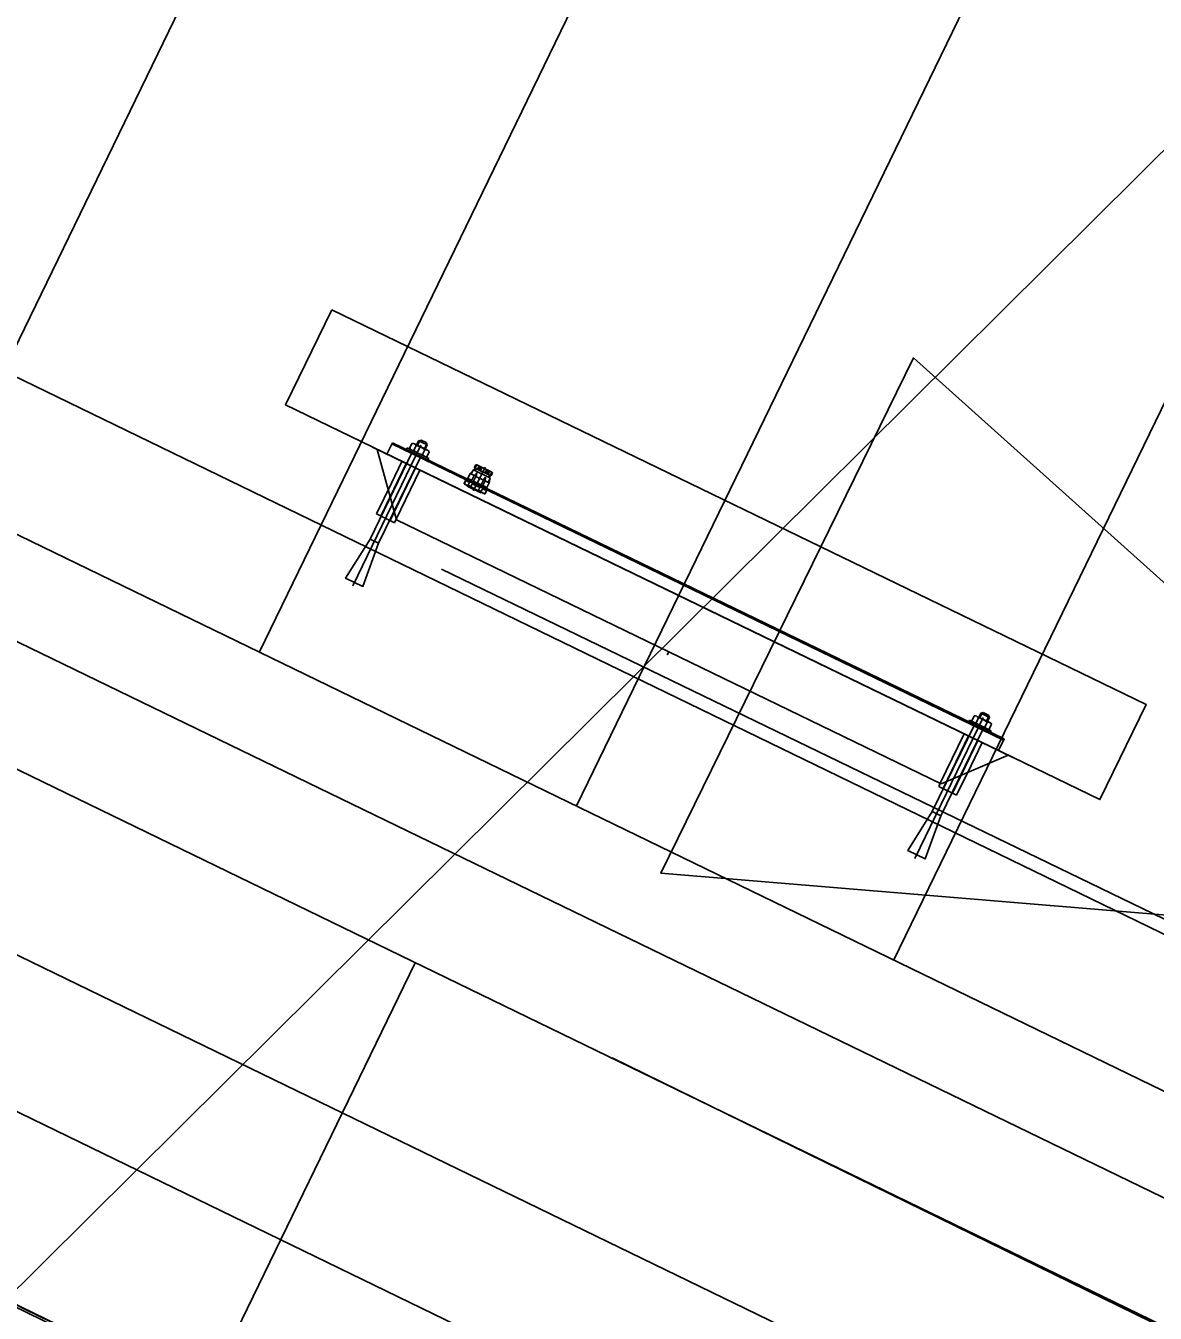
# Model space of a CAD drawing. Extents: x -762314 to -761449, y -993181 to -992589.
# Drawn here: x -761811.746 to -761810.144, y -992926.768 to -992924.942 of the extents above; entities that cross this region are included whole.
import ezdxf

# ---------------------------------------------------------------- set-up
doc = ezdxf.new("R2010")
doc.units = 0
for name, color, linetype in [('_Prodl-Konstrukce_tenka', 7, 'Continuous'), ('Bubliny', 7, 'Continuous'), ('Konstrukce_tenka', 7, 'Continuous'), ('PS2031_novy_stav', 7, 'Continuous'), ('PS2031_novy_stav_panely', 7, 'Continuous'), ('PS2032_kamery', 7, 'Continuous'), ('SO1090 Kabelovod', 7, 'Continuous'), ('SO_10_23_demolice', 7, 'Continuous'), ('SO_10_23_kresba', 7, 'Continuous'), ('SO_10_23_vyplnění', 7, 'Continuous'), ('Vrstva 14', 7, 'Continuous')]:
    doc.layers.add(name, color=color, linetype=linetype)

msp = doc.modelspace()

# ---------------------------------------------------------------- linework, layer by layer
at = {"layer": '_Prodl-Konstrukce_tenka'}
msp.add_lwpolyline([(-761816.8751, -992933.9286), (-761812.5639, -992925.05), (-761807.8412, -992927.3432), (-761812.1525, -992936.2218), (-761816.8751, -992933.9286)], dxfattribs=at)
at = {"layer": 'Bubliny'}
msp.add_line((-761858.4882, -992973.1438), (-761809.0634, -992924.0576), dxfattribs=at)
at = {"layer": 'Konstrukce_tenka'}
for p, q in [((-761811.8641, -992925.6121), (-761809.5818, -992920.9119)), ((-761811.4143, -992925.8305), (-761809.132, -992921.1303)), ((-761810.9646, -992926.0489), (-761808.6822, -992921.3487)), ((-761810.5148, -992926.2673), (-761808.2325, -992921.5671))]:
    msp.add_line(p, q, dxfattribs=at)
msp.add_lwpolyline([(-761806.5689, -992928.489), (-761805.6918, -992928.9149), (-761798.96, -992931.489), (-761798.8396, -992931.241), (-761805.5803, -992928.6634), (-761813.8611, -992924.6424)], dxfattribs=at)
at = {"layer": 'PS2031_novy_stav'}
msp.add_lwpolyline([(-761817.3194, -992864.0599), (-761797.3736, -992874.2808), (-761793.4519, -992875.8039), (-761789.7589, -992875.5672), (-761788.6842, -992876.0881), (-761789.6079, -992877.9938), (-761785.0696, -992880.1919), (-761807.8981, -992927.292), (-761811.1559, -992925.713)], dxfattribs=at)
at = {"layer": 'PS2031_novy_stav_panely'}
for p, q in [((-761811.2334, -992925.55), (-761811.2255, -992925.5338)), ((-761810.3585, -992925.954), (-761811.2255, -992925.5338)), ((-761811.1914, -992925.537), (-761811.1886, -992925.5311)), ((-761811.1902, -992925.5376), (-761811.1868, -992925.5306)), ((-761811.1886, -992925.5311), (-761811.1851, -992925.5301)), ((-761811.1886, -992925.5311), (-761811.1763, -992925.537)), ((-761811.1851, -992925.5301), (-761811.1777, -992925.5337)), ((-761811.1777, -992925.5337), (-761811.1763, -992925.537)), ((-761811.282, -992925.7369), (-761811.1852, -992925.5372)), ((-761811.2574, -992925.6705), (-761811.1977, -992925.5473)), ((-761811.2538, -992925.5401), (-761810.346, -992925.9801)), ((-761811.2471, -992925.5433), (-761811.22, -992925.6431)), ((-761810.3594, -992925.9558), (-761811.2264, -992925.5356)), ((-761811.2058, -992925.5433), (-761811.2048, -992925.5412)), ((-761811.2048, -992925.5412), (-761811.1742, -992925.556)), ((-761811.2013, -992925.5418), (-761811.198, -992925.5349)), ((-761811.1952, -992925.5447), (-761811.1918, -992925.5378)), ((-761811.1761, -992925.5444), (-761811.1945, -992925.5355)), ((-761811.183, -992925.5507), (-761811.1796, -992925.5438)), ((-761811.1804, -992925.5423), (-761811.177, -992925.5354)), ((-761811.1763, -992925.537), (-761811.1792, -992925.5429)), ((-761811.1768, -992925.5536), (-761811.1735, -992925.5467)), ((-761811.1854, -992925.5532), (-761811.2452, -992925.6764)), ((-761811.2422, -992925.6379), (-761811.2056, -992925.5623)), ((-761811.229, -992925.6443), (-761811.1923, -992925.5687)), ((-761811.2271, -992925.5911), (-761811.2122, -992925.5603)), ((-761811.1742, -992925.556), (-761811.1752, -992925.5581)), ((-761811.0943, -992925.5683), (-761811.1107, -992925.6021)), ((-761811.1096, -992925.5693), (-761811.1077, -992925.5655)), ((-761811.1096, -992925.5693), (-761811.0856, -992925.581)), ((-761811.108, -992925.5701), (-761811.1093, -992925.5729)), ((-761811.1086, -992925.5698), (-761811.1065, -992925.5654)), ((-761811.1073, -992925.5704), (-761811.1086, -992925.5732)), ((-761811.1083, -992925.5699), (-761811.1061, -992925.5654)), ((-761811.1061, -992925.5654), (-761811.1072, -992925.5652)), ((-761811.1061, -992925.5654), (-761811.0848, -992925.5758)), ((-761811.1029, -992925.5671), (-761811.1051, -992925.5715)), ((-761811.102, -992925.5679), (-761811.104, -992925.572)), ((-761811.1012, -992925.5683), (-761811.1032, -992925.5724)), ((-761811.1026, -992925.5671), (-761811.1029, -992925.5671)), ((-761811.1029, -992925.5671), (-761811.102, -992925.5679)), ((-761811.102, -992925.5679), (-761811.1012, -992925.5683)), ((-761811.0989, -992925.569), (-761811.1012, -992925.5683)), ((-761811.0989, -992925.569), (-761811.1011, -992925.5734)), ((-761811.0986, -992925.5691), (-761811.1008, -992925.5736)), ((-761811.0986, -992925.5691), (-761811.0989, -992925.569)), ((-761811.2204, -992925.6422), (-761811.1867, -992925.5726)), ((-761811.1239, -992925.5917), (-761811.1214, -992925.5865)), ((-761811.1217, -992925.5876), (-761811.1236, -992925.5915)), ((-761811.1163, -992925.5903), (-761811.1217, -992925.5876)), ((-761811.1191, -992925.5854), (-761811.1153, -992925.5776)), ((-761811.1191, -992925.5854), (-761811.0923, -992925.5983)), ((-761811.1186, -992925.5844), (-761811.1131, -992925.5871)), ((-761811.1161, -992925.5868), (-761811.117, -992925.5886)), ((-761811.1154, -992925.5871), (-761811.1163, -992925.5889)), ((-761811.1118, -992925.5739), (-761811.1153, -992925.5776)), ((-761811.1098, -992925.5803), (-761811.1153, -992925.5776)), ((-761811.1139, -992925.5783), (-761811.1111, -992925.5725)), ((-761811.1098, -992925.5803), (-761811.1131, -992925.5871)), ((-761811.1074, -992925.5815), (-761811.1107, -992925.5882)), ((-761811.1107, -992925.5882), (-761811.0997, -992925.5935)), ((-761811.1105, -992925.5723), (-761811.0874, -992925.5835)), ((-761811.1098, -992925.5803), (-761811.106, -992925.5767)), ((-761811.106, -992925.5767), (-761811.1074, -992925.5815)), ((-761811.1074, -992925.5815), (-761811.0965, -992925.5868)), ((-761811.106, -992925.5767), (-761811.1068, -992925.5817)), ((-761811.0965, -992925.5868), (-761811.0997, -992925.5935)), ((-761811.0941, -992925.5879), (-761811.0974, -992925.5947)), ((-761811.0936, -992925.5827), (-761811.097, -992925.5865)), ((-761811.0936, -992925.5827), (-761811.0965, -992925.5868)), ((-761811.0922, -992925.5722), (-761811.0944, -992925.5767)), ((-761811.092, -992925.5724), (-761811.0941, -992925.5768)), ((-761811.0941, -992925.5879), (-761811.0936, -992925.5827)), ((-761811.0941, -992925.5879), (-761811.0886, -992925.5906)), ((-761811.0922, -992925.5722), (-761811.092, -992925.5724)), ((-761811.092, -992925.5724), (-761811.09, -992925.5737)), ((-761811.09, -992925.5737), (-761811.092, -992925.5778)), ((-761811.0892, -992925.5741), (-761811.0912, -992925.5782)), ((-761811.088, -992925.5743), (-761811.0901, -992925.5788)), ((-761811.0892, -992925.5741), (-761811.09, -992925.5737)), ((-761811.09, -992925.5899), (-761811.0871, -992925.5841)), ((-761811.088, -992925.5743), (-761811.0892, -992925.5741)), ((-761811.0879, -992925.5798), (-761811.0892, -992925.5826)), ((-761811.0878, -992925.5855), (-761811.0886, -992925.5906)), ((-761811.0872, -992925.5802), (-761811.0885, -992925.5829)), ((-761811.0882, -992925.5741), (-761811.088, -992925.5743)), ((-761811.087, -992925.5803), (-761811.0848, -992925.5758)), ((-761811.0866, -992925.5804), (-761811.0845, -992925.576)), ((-761811.0856, -992925.581), (-761811.0837, -992925.5771)), ((-761811.0848, -992925.5758), (-761811.0838, -992925.5765)), ((-761811.2484, -992925.6349), (-761811.2271, -992925.5911)), ((-761811.095, -992925.6063), (-761811.1236, -992925.5924)), ((-761811.1197, -992925.5943), (-761811.1198, -992925.5945)), ((-761811.1193, -992925.5952), (-761811.1198, -992925.5945)), ((-761811.1198, -992925.5945), (-761811.099, -992925.6046)), ((-761811.1193, -992925.5952), (-761811.1195, -992925.5956)), ((-761811.1195, -992925.5956), (-761811.1001, -992925.605)), ((-761811.119, -992925.5946), (-761811.1193, -992925.5952)), ((-761811.1193, -992925.5952), (-761811.0999, -992925.6046)), ((-761811.1163, -992925.5903), (-761811.1182, -992925.5941)), ((-761811.1144, -992925.596), (-761811.1182, -992925.5941)), ((-761811.1125, -992925.5921), (-761811.1144, -992925.596)), ((-761811.1125, -992925.5921), (-761811.1017, -992925.5973)), ((-761811.1017, -992925.5973), (-761811.1036, -992925.6012)), ((-761811.1036, -992925.6012), (-761811.0997, -992925.6031)), ((-761811.0999, -992925.6046), (-761811.1001, -992925.605)), ((-761811.0996, -992925.604), (-761811.0999, -992925.6046)), ((-761811.0999, -992925.6046), (-761811.099, -992925.6046)), ((-761811.0979, -992925.5992), (-761811.0997, -992925.6031)), ((-761811.0989, -992925.6044), (-761811.099, -992925.6046)), ((-761811.0979, -992925.5992), (-761811.0925, -992925.6018)), ((-761811.0918, -992925.5974), (-761811.0974, -992925.5947)), ((-761811.096, -992925.5966), (-761811.0969, -992925.5984)), ((-761811.0953, -992925.5969), (-761811.0962, -992925.5987)), ((-761811.0943, -992925.6061), (-761811.0918, -992925.6008)), ((-761811.0925, -992925.6018), (-761811.0943, -992925.6057)), ((-761811.0923, -992925.5983), (-761811.0886, -992925.5906)), ((-761811.2229, -992925.6473), (-761811.2484, -992925.6349)), ((-761811.2229, -992925.6473), (-761811.2204, -992925.6422)), ((-761811.22, -992925.6431), (-761810.4478, -992926.0174)), ((-761810.8339, -992925.8303), (-761810.8361, -992925.8348)), ((-761810.3942, -992925.9233), (-761810.3914, -992925.9175)), ((-761810.393, -992925.9239), (-761810.3896, -992925.917)), ((-761810.3914, -992925.9175), (-761810.3879, -992925.9165)), ((-761810.3914, -992925.9175), (-761810.3792, -992925.9234)), ((-761810.3879, -992925.9165), (-761810.3806, -992925.9201)), ((-761810.4848, -992926.1233), (-761810.388, -992925.9236)), ((-761810.4602, -992926.0569), (-761810.4005, -992925.9337)), ((-761810.4086, -992925.9297), (-761810.4076, -992925.9275)), ((-761810.4076, -992925.9275), (-761810.377, -992925.9424)), ((-761810.4041, -992925.9282), (-761810.4008, -992925.9212)), ((-761810.398, -992925.9311), (-761810.3946, -992925.9242)), ((-761810.3789, -992925.9308), (-761810.3973, -992925.9219)), ((-761810.3858, -992925.9371), (-761810.3824, -992925.9301)), ((-761810.3832, -992925.9287), (-761810.3799, -992925.9218)), ((-761810.3792, -992925.9234), (-761810.382, -992925.9293)), ((-761810.3806, -992925.9201), (-761810.3792, -992925.9234)), ((-761810.3796, -992925.94), (-761810.3763, -992925.9331)), ((-761810.449, -992926.0168), (-761810.415, -992925.9466)), ((-761810.3882, -992925.9396), (-761810.448, -992926.0628)), ((-761810.445, -992926.0243), (-761810.4084, -992925.9487)), ((-761810.377, -992925.9424), (-761810.378, -992925.9445)), ((-761810.3664, -992925.9702), (-761810.3585, -992925.954)), ((-761810.4318, -992926.0307), (-761810.3951, -992925.9551)), ((-761810.4052, -992925.9915), (-761810.3895, -992925.959)), ((-761810.3526, -992925.9769), (-761810.4478, -992926.0174)), ((-761810.4257, -992926.0337), (-761810.4052, -992925.9915)), ((-761810.4512, -992926.0213), (-761810.449, -992926.0168)), ((-761810.4257, -992926.0337), (-761810.4512, -992926.0213))]:
    msp.add_line(p, q, dxfattribs=at)
for points in [[(-761811.3117, -992925.3453), (-761810.1572, -992925.9049), (-761810.2226, -992926.0399), (-761811.3771, -992925.4803)], [(-761811.2574, -992925.6705), (-761811.292, -992925.7258), (-761811.2676, -992925.7376), (-761811.2452, -992925.6764)], [(-761810.4602, -992926.0569), (-761810.4948, -992926.1122), (-761810.4704, -992926.124), (-761810.448, -992926.0628)]]:
    msp.add_lwpolyline(points, close=True, dxfattribs=at)
for centre, major_axis, start_param, end_param in [((-761811.1964, -992925.5395), (-0.00526, 0.00255), 0.950435, 2.191157), ((-761811.1967, -992925.5401), (-0.00526, 0.00255), 4.092028, 5.332749), ((-761811.1811, -992925.5313), (-0.0196, 0.0095), 1.252972, 1.88862), ((-761811.1937, -992925.5572), (-0.0196, 0.0095), 4.394565, 5.030212), ((-761811.1781, -992925.5484), (-0.00526, 0.00255), 0.950435, 2.191157), ((-761811.1784, -992925.549), (-0.00526, 0.00255), 4.092028, 5.332749), ((-761811.1073, -992925.5657), (-0.000462, 0.000224), 4.983406, 6.283185), ((-761811.1107, -992925.5727), (-0.000462, 0.000224), 4.712389, 6.283185), ((-761811.0876, -992925.5839), (-0.000462, 0.000224), 3.141592, 4.712389), ((-761811.0842, -992925.5769), (-0.000462, 0.000224), 3.141592, 4.441372), ((-761811.1234, -992925.592), (-0.000462, 0.000224), 6.283185, 7.853981), ((-761811.1192, -992925.5892), (-0.00487, 0.00236), 0.983534, 2.158058), ((-761811.1015, -992925.5832), (-0.0183, 0.0088), 1.270697, 1.870895), ((-761811.0953, -992925.6008), (-0.00487, 0.00236), 0.983534, 2.158058), ((-761811.0948, -992925.6059), (-0.000462, 0.000224), 1.570796, 3.141592), ((-761810.3992, -992925.9259), (-0.00526, 0.00255), 0.950435, 2.191157), ((-761810.3995, -992925.9265), (-0.00526, 0.00255), 4.092028, 5.332749), ((-761810.3839, -992925.9177), (-0.0196, 0.0095), 1.252972, 1.88862), ((-761810.3965, -992925.9436), (-0.0196, 0.0095), 4.394565, 5.030212), ((-761810.3812, -992925.9354), (-0.00526, 0.00255), 4.092028, 5.332749), ((-761810.3809, -992925.9348), (-0.00526, 0.00255), 0.950435, 2.191157)]:
    msp.add_ellipse(centre, major_axis=major_axis, ratio=0.882309, start_param=start_param, end_param=end_param, dxfattribs=at)
at = {"layer": 'PS2032_kamery'}
msp.add_line((-761810.9141, -992926.4062), (-761809.8177, -992926.9433), dxfattribs=at)
msp.add_lwpolyline([(-761809.9739, -992926.2165), (-761810.845, -992926.1445), (-761810.487, -992925.4135), (-761809.8572, -992925.9782)], dxfattribs=at)
at = {"layer": 'SO1090 Kabelovod'}
for p, q in [((-761793.546, -992934.6557), (-761819.4551, -992922.0797)), ((-761793.7206, -992935.0155), (-761819.6298, -992922.4395))]:
    msp.add_line(p, q, dxfattribs=at)
at = {"layer": 'SO_10_23_demolice'}
for points in [[(-761854.6197, -992905.9966), (-761793.3727, -992935.6616)], [(-761854.6107, -992906.0016), (-761793.3657, -992935.6656)]]:
    msp.add_lwpolyline(points, dxfattribs=at)
at = {"layer": 'SO_10_23_kresba'}
for p, q in [((-761802.1978, -992930.6394), (-761814.7916, -992924.5241)), ((-761811.1933, -992926.2713), (-761811.4932, -992926.8892))]:
    msp.add_line(p, q, dxfattribs=at)
for points in [[(-761733.8524, -992963.9514), (-761734.1586, -992963.814), (-761735.0679, -992963.4044), (-761735.9765, -992962.9935), (-761736.8846, -992962.5813), (-761737.7921, -992962.1679), (-761738.699, -992961.7531), (-761739.6053, -992961.337), (-761740.511, -992960.9197), (-761741.4161, -992960.501), (-761742.3206, -992960.0811), (-761743.2245, -992959.6598), (-761744.1278, -992959.2373), (-761745.0305, -992958.8135), (-761745.9326, -992958.3884), (-761746.8341, -992957.962), (-761747.735, -992957.5343), (-761748.6353, -992957.1053), (-761749.5349, -992956.675), (-761750.4339, -992956.2435), (-761751.3324, -992955.8107), (-761752.2304, -992955.3764), (-761752.729, -992955.1347), (-761833.4649, -992915.9465)], [(-761733.9639, -992964.1754), (-761734.2611, -992964.042), (-761735.1707, -992963.6323), (-761736.0797, -992963.2212), (-761736.9881, -992962.8089), (-761737.8959, -992962.3953), (-761738.8031, -992961.9804), (-761739.7098, -992961.5642), (-761740.6158, -992961.1466), (-761741.5212, -992960.7278), (-761742.4261, -992960.3077), (-761743.3303, -992959.8863), (-761744.2339, -992959.4637), (-761745.1369, -992959.0397), (-761746.0394, -992958.6144), (-761746.9412, -992958.1879), (-761747.8424, -992957.76), (-761748.743, -992957.3309), (-761749.6429, -992956.9005), (-761750.5423, -992956.4688), (-761751.441, -992956.0358), (-761752.3394, -992955.6014), (-761752.8381, -992955.3596), (-761833.5741, -992916.1714)]]:
    msp.add_lwpolyline(points, dxfattribs=at)
at = {"layer": 'SO_10_23_vyplnění'}
msp.add_lwpolyline([(-761757.9814, -992952.8631), (-761776.8695, -992943.6951), (-761885.8119, -992890.8158)], dxfattribs=at)
at = {"layer": 'Vrstva 14'}
for points in [[(-761854.6197, -992905.9966), (-761793.3727, -992935.6616)], [(-761854.6107, -992906.0016), (-761793.3657, -992935.6656)]]:
    msp.add_lwpolyline(points, dxfattribs=at)

doc.saveas('drawing.dxf')
